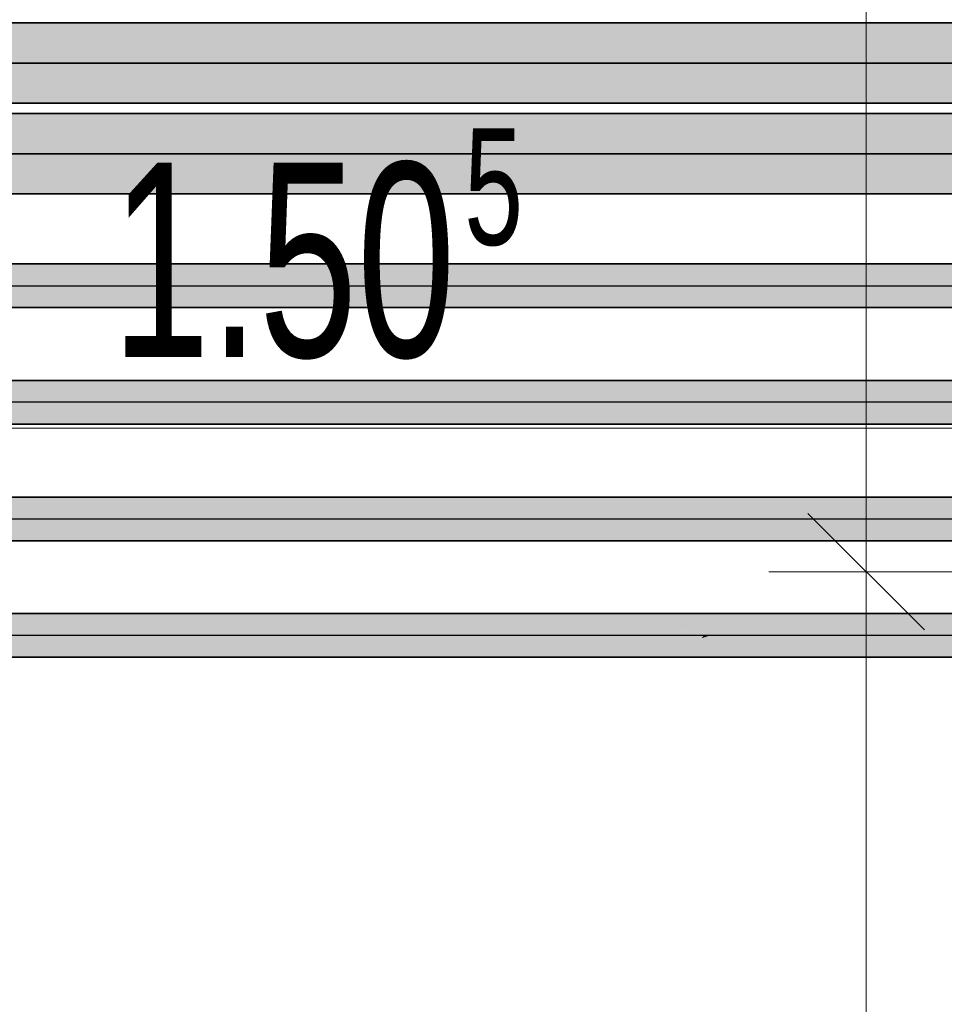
# Model space of a CAD drawing. Extents: x -459 to 541, y -543 to 550.
# Tile 307 of 577: x 9 to 23, y 365 to 380. Entities that reach past the tile are written whole.
import ezdxf
from ezdxf.lldxf.tags import DXFTag

# ---------------------------------------------------------------- set-up
doc = ezdxf.new("R2010")
doc.units = 0
doc.layers.get('0').update_dxf_attribs({"lineweight": 35})
for name, color, linetype, lineweight in [('0-Shading', 7, 'Continuous', 35), ('5_UG-BESTAND', 7, 'Continuous', 25), ('5_UG-TEXT-MASS', 7, 'Continuous', 25)]:
    doc.layers.add(name, color=color, linetype=linetype, lineweight=lineweight)
for name, color, linetype, lineweight, true_color in [('H_Ruecklauf', 5, 'Continuous', 35, 0x0000ff), ('H_Vorlauf', 1, 'Continuous', 35, 0xff0000), ('Rohrleitung', 1, 'Continuous', 35, 0xff0000), ('Rohrleitung-Shading', 1, 'Continuous', 35, 0xff0000)]:
    doc.layers.add(name, color=color, linetype=linetype, lineweight=lineweight, true_color=true_color)
doc.styles.get("Standard").update_dxf_attribs({"font": 'arial.ttf'})
tags = doc.linetypes.add('STRICHPUNKT2', pattern=[12.7, 6.35, -3.175, 0, -3.175]).pattern_tags.tags
tags[10:11] = [DXFTag(74, 4), DXFTag(75, 0), DXFTag(340, '0'), DXFTag(46, 0.0), DXFTag(50, 0.0), DXFTag(44, 0.0), DXFTag(45, 0.0)]
tags[8:9] = [DXFTag(74, 4), DXFTag(75, 0), DXFTag(340, '0'), DXFTag(46, 0.0), DXFTag(50, 0.0), DXFTag(44, 0.0), DXFTag(45, 0.0)]
tags[6:7] = [DXFTag(74, 4), DXFTag(75, 0), DXFTag(340, '0'), DXFTag(46, 0.0), DXFTag(50, 0.0), DXFTag(44, 0.0), DXFTag(45, 0.0)]
tags[4:5] = [DXFTag(74, 4), DXFTag(75, 0), DXFTag(340, '0'), DXFTag(46, 0.0), DXFTag(50, 0.0), DXFTag(44, 0.0), DXFTag(45, 0.0)]
tags = doc.linetypes.add('STRICHPUNKT2_S5', pattern=[0.01, 0.008, -0.001, 0, -0.001]).pattern_tags.tags
tags[10:11] = [DXFTag(74, 4), DXFTag(75, 0), DXFTag(340, '0'), DXFTag(46, 1.0), DXFTag(50, 0.0), DXFTag(44, 0.0), DXFTag(45, 0.0)]
tags[8:9] = [DXFTag(74, 4), DXFTag(75, 0), DXFTag(340, '0'), DXFTag(46, 1.0), DXFTag(50, 0.0), DXFTag(44, 0.0), DXFTag(45, 0.0)]
tags[6:7] = [DXFTag(74, 4), DXFTag(75, 0), DXFTag(340, '0'), DXFTag(46, 1.0), DXFTag(50, 0.0), DXFTag(44, 0.0), DXFTag(45, 0.0)]
tags[4:5] = [DXFTag(74, 4), DXFTag(75, 0), DXFTag(340, '0'), DXFTag(46, 1.0), DXFTag(50, 0.0), DXFTag(44, 0.0), DXFTag(45, 0.0)]

# ---------------------------------------------------------------- blocks, each defined once
blk = doc.blocks.new('Shading-A07ALAKV1N', base_point=(152.569, 260.296))
at = {"layer": '0-Shading', "color": 174, "true_color": 0x0000a0}
for points in [[(42.061, 379.789), (42.177, 379.82), (5.597, 379.789), (5.597, 379.82)], [(5.597, 379.743), (41.888, 379.743), (5.597, 379.789), (42.061, 379.789)], [(41.867, 379.737), (41.888, 379.743), (5.597, 379.737), (5.597, 379.743)], [(5.597, 378.58), (42.177, 378.58), (5.605, 378.588), (42.149, 378.588)], [(128.24, 378.588), (127.772, 378.656), (5.605, 378.588), (5.646, 378.626)], [(127.719, 378.664), (5.917, 378.664), (127.772, 378.656), (5.646, 378.626)]]:
    blk.add_solid(points, dxfattribs=at)
at = {"layer": '0-Shading', "color": 172, "true_color": 0x0000d9}
for points in [[(41.867, 379.737), (5.597, 379.737), (41.729, 379.6), (5.597, 379.6)], [(5.597, 379.6), (5.597, 379.51), (128.739, 379.6), (128.412, 379.51)], [(127.535, 378.89), (6.098, 378.89), (127.719, 378.664), (5.917, 378.664)]]:
    blk.add_solid(points, dxfattribs=at)
at = {"layer": '0-Shading', "color": 5, "true_color": 0x0000fa}
for points in [[(128.412, 379.51), (5.597, 379.51), (127.789, 379.2), (5.814, 379.2)], [(127.789, 379.2), (5.814, 379.2), (127.535, 378.89), (6.098, 378.89)]]:
    blk.add_solid(points, dxfattribs=at)
blk = doc.blocks.new('Shading-A07ALAKX1N', base_point=(152.549, 262.235))
at = {"layer": '0-Shading', "color": 14, "true_color": 0xa00000}
for points in [[(128.065, 378.42), (5.622, 378.42), (127.403, 378.352)], [(6.421, 378.337), (127.361, 378.348), (5.622, 378.42), (127.403, 378.352)], [(127.361, 378.348), (6.421, 378.337), (127.258, 378.337)], [(44.754, 377.264), (8.081, 377.264), (44.63, 377.18), (7.482, 377.18)]]:
    blk.add_solid(points, dxfattribs=at)
at = {"layer": '0-Shading', "color": 12, "true_color": 0xd90000}
for points in [[(126.468, 378.12), (127.258, 378.337), (7.266, 378.12), (6.421, 378.337)], [(126.432, 378.11), (126.468, 378.12), (7.304, 378.11), (7.266, 378.12)], [(125.642, 377.384), (125.555, 377.49), (8.177, 377.384), (8.263, 377.49)], [(125.739, 377.264), (125.642, 377.384), (8.081, 377.264), (8.177, 377.384)]]:
    blk.add_solid(points, dxfattribs=at)
at = {"layer": '0-Shading', "color": 1, "true_color": 0xfa0000}
for points in [[(126.432, 378.11), (7.304, 378.11), (125.809, 377.8), (7.978, 377.8)], [(125.809, 377.8), (7.978, 377.8), (125.555, 377.49), (8.263, 377.49)]]:
    blk.add_solid(points, dxfattribs=at)
blk = doc.blocks.new('Shading-A07ALANN1N', base_point=(9.621, 376.1))
at = {"layer": 'Rohrleitung-Shading', "color": 12, "true_color": 0xd90000}
for points in [[(7.219, 376.1), (7.896, 375.763), (9.116, 376.1), (10.023, 375.763)], [(9.116, 376.1), (10.023, 375.763), (9.621, 376.1), (10.933, 375.763)], [(9.621, 376.1), (9.831, 376.046), (42.68, 376.1), (42.68, 376.046)], [(9.831, 376.046), (10.933, 375.763), (42.68, 376.046), (42.68, 375.763)], [(7.896, 375.763), (8.114, 375.426), (10.023, 375.763), (10.055, 375.426)], [(10.023, 375.763), (10.055, 375.426), (10.933, 375.763), (10.663, 375.426)], [(10.663, 375.426), (42.68, 375.426), (10.933, 375.763), (42.68, 375.763)]]:
    blk.add_solid(points, dxfattribs=at)
blk = doc.blocks.new('Shading-A07ALANR1N', base_point=(13.715, 373.963))
at = {"layer": 'Rohrleitung-Shading', "color": 12, "true_color": 0xd90000}
for points in [[(9.611, 374.3), (6.616, 374.3), (10.289, 373.963), (7.128, 373.963)], [(10.289, 373.963), (12.532, 373.963), (9.611, 374.3), (11.625, 374.3)], [(11.625, 374.3), (12.532, 373.963), (12.404, 374.3), (13.715, 373.963)], [(13.715, 373.963), (43.777, 373.963), (12.404, 374.3), (43.777, 374.3)], [(10.289, 373.963), (7.128, 373.963), (10.507, 373.626), (7.495, 373.626)], [(10.507, 373.626), (12.564, 373.626), (10.289, 373.963), (12.532, 373.963)], [(12.532, 373.963), (12.564, 373.626), (13.715, 373.963), (13.446, 373.626)], [(13.446, 373.626), (43.777, 373.626), (13.715, 373.963), (43.777, 373.963)]]:
    blk.add_solid(points, dxfattribs=at)
blk = doc.blocks.new('Shading-A07ALANT1N', base_point=(62.769, 372.5))
at = {"layer": 'Rohrleitung-Shading', "color": 12, "true_color": 0xd90000}
for points in [[(2.829, 372.163), (9.474, 372.163), (2.739, 372.5), (8.962, 372.5)], [(8.962, 372.5), (9.474, 372.163), (12.003, 372.5), (12.681, 372.163)], [(12.003, 372.5), (12.681, 372.163), (14.134, 372.5), (15.041, 372.163)], [(14.134, 372.5), (15.041, 372.163), (15.186, 372.5), (16.498, 372.163)], [(62.769, 372.5), (15.186, 372.5), (62.801, 372.451)], [(62.801, 372.451), (15.186, 372.5), (62.991, 372.163), (16.498, 372.163)], [(-83.255, 371.826), (9.84, 371.826), (-83.255, 372.163), (9.474, 372.163)], [(9.474, 372.163), (9.84, 371.826), (12.681, 372.163), (12.899, 371.826)], [(12.681, 372.163), (12.899, 371.826), (15.041, 372.163), (15.073, 371.826)], [(15.041, 372.163), (15.073, 371.826), (16.498, 372.163), (16.228, 371.826)], [(16.498, 372.163), (16.228, 371.826), (63.102, 372.088), (63.102, 371.826)], [(16.498, 372.163), (63.102, 372.088), (62.991, 372.163)]]:
    blk.add_solid(points, dxfattribs=at)
blk = doc.blocks.new('Shading-A07ALANV1N', base_point=(17.969, 370.7))
at = {"layer": 'Rohrleitung-Shading', "color": 12, "true_color": 0xd90000}
for points in [[(11.819, 370.363), (11.308, 370.7), (7.943, 370.363), (7.897, 370.7)], [(14.396, 370.7), (11.308, 370.7), (15.073, 370.363), (11.819, 370.363)], [(15.073, 370.363), (17.55, 370.363), (14.396, 370.7), (16.643, 370.7)], [(16.643, 370.7), (17.55, 370.363), (17.969, 370.7), (19.28, 370.363)], [(17.969, 370.7), (19.166, 370.393), (64.199, 370.363), (19.378, 370.363)], [(17.969, 370.7), (64.199, 370.363), (64.199, 370.7)], [(12.186, 370.026), (11.819, 370.363), (7.808, 370.026), (7.943, 370.363)], [(15.073, 370.363), (11.819, 370.363), (15.291, 370.026), (12.186, 370.026)], [(15.291, 370.026), (17.582, 370.026), (15.073, 370.363), (17.55, 370.363)], [(17.55, 370.363), (17.582, 370.026), (19.28, 370.363), (19.011, 370.026)], [(19.247, 370.322), (19.011, 370.026), (64.199, 370.363), (64.199, 370.026)], [(19.166, 370.393), (19.28, 370.363), (19.378, 370.363)], [(19.247, 370.322), (64.199, 370.363), (19.378, 370.363)], [(19.28, 370.363), (19.247, 370.322), (19.378, 370.363)]]:
    blk.add_solid(points, dxfattribs=at)
blk = doc.blocks.new('Referenz-A07ALAR41N', base_point=(-170.808, 0))
at = {"layer": '5_UG-BESTAND', "color": 0, "linetype": 'STRICHPUNKT2_S5', "lineweight": 13, "ltscale": 0.13}
blk.add_line((21.784, 323.748), (21.784, 386.977), dxfattribs=at)
at = {"layer": '5_UG-TEXT-MASS', "color": 0, "lineweight": 13}
for p, q in [((21.784, 371.348), (21.784, 386.977)), ((-1.77, 373.564), (10.108, 373.564)), ((10.108, 373.564), (28.364, 373.564)), ((22.684, 370.448), (20.884, 372.248)), ((21.784, 371.348), (20.284, 371.348)), ((21.784, 371.348), (23.284, 371.348)), ((21.784, 351.148), (21.784, 371.348))]:
    blk.add_line(p, q, dxfattribs=at)
at = {"layer": '5_UG-TEXT-MASS', "color": 0, "lineweight": -2, "attachment_point": 1}
for s, insert, char_height in [('{\\W0.65;\\fArial;5}', (15.583, 378.194), 1.8), ('{\\W0.65;\\fArial;1.50}', (10.145, 377.663), 3)]:
    blk.add_mtext(s, dxfattribs=dict(at, insert=insert, char_height=char_height))
blk = doc.blocks.new('Stahlrohr nach DIN 2448-A07ALBQ61N', base_point=(-86.855, 375.426))
at = {"color": 0, "linetype": 'ByBlock', "lineweight": -2, "ltscale": 0.35}
for p, q in [((42.68, 376.1), (-86.855, 376.1)), ((-86.855, 375.426), (42.68, 375.426))]:
    blk.add_line(p, q, dxfattribs=at)
at = {"color": 0, "linetype": 'STRICHPUNKT2', "lineweight": 25, "ltscale": 0.25}
blk.add_line((-86.855, 375.763), (42.68, 375.763), dxfattribs=at)
blk = doc.blocks.new('Stahlrohr nach DIN 2448-A07ALBS01N', base_point=(-85.055, 373.626))
at = {"color": 0, "linetype": 'ByBlock', "lineweight": -2, "ltscale": 0.35}
for p, q in [((43.777, 374.3), (-85.055, 374.3)), ((-85.055, 373.626), (43.777, 373.626))]:
    blk.add_line(p, q, dxfattribs=at)
at = {"color": 0, "linetype": 'STRICHPUNKT2', "lineweight": 25, "ltscale": 0.25}
blk.add_line((43.777, 373.963), (-85.055, 373.963), dxfattribs=at)
blk = doc.blocks.new('Stahlrohr nach DIN 2448-A07ALBS41N', base_point=(-83.255, 371.826))
at = {"color": 0, "linetype": 'ByBlock', "lineweight": -2, "ltscale": 0.35}
for p, q in [((63.102, 372.5), (-83.255, 372.5)), ((-83.255, 371.826), (63.102, 371.826))]:
    blk.add_line(p, q, dxfattribs=at)
at = {"color": 0, "linetype": 'STRICHPUNKT2', "lineweight": 25, "ltscale": 0.25}
blk.add_line((-83.255, 372.163), (63.102, 372.163), dxfattribs=at)
blk = doc.blocks.new('Stahlrohr nach DIN 2448-A07ALBS81N', base_point=(-81.455, 370.026))
at = {"color": 0, "linetype": 'ByBlock', "lineweight": -2, "ltscale": 0.35}
for p, q in [((64.199, 370.7), (-81.455, 370.7)), ((-81.455, 370.026), (64.199, 370.026))]:
    blk.add_line(p, q, dxfattribs=at)
at = {"color": 0, "linetype": 'STRICHPUNKT2', "lineweight": 25, "ltscale": 0.25}
blk.add_line((64.199, 370.363), (-81.455, 370.363), dxfattribs=at)
blk = doc.blocks.new('Rohr - 1703-A07ALBYQ1N', base_point=(5.029, 271.7))
at = {"color": 0, "linetype": 'ByBlock', "lineweight": -2, "ltscale": 0.35}
blk.add_line((5.029, 379.2), (160.069, 379.2), dxfattribs=at)
blk = doc.blocks.new('Rohr - 1703-A07ALBYU1N', base_point=(3.029, 272.492))
at = {"color": 0, "linetype": 'ByBlock', "lineweight": -2, "ltscale": 0.35}
blk.add_line((3.029, 377.8), (155.069, 377.8), dxfattribs=at)
blk = doc.blocks.new('Geometrie-A07ALC2E1N', base_point=(-101.251, 241.343))
at = {"layer": 'H_Ruecklauf', "lineweight": -2}
for p, q in [((159.139, 379.82), (5.597, 379.82)), ((5.597, 378.58), (159.139, 378.58))]:
    blk.add_line(p, q, dxfattribs=at)
blk = doc.blocks.new('Geometrie-A07ALC2G1N', base_point=(-101.131, 241.343))
at = {"layer": 'H_Vorlauf', "lineweight": -2}
for p, q in [((154.139, 378.42), (3.597, 378.42)), ((3.597, 377.18), (154.139, 377.18))]:
    blk.add_line(p, q, dxfattribs=at)

msp = doc.modelspace()

# ---------------------------------------------------------------- block references
at = {"color": 251, "lineweight": 25, "ltscale": 0.25, "true_color": 0x585858}
msp.add_blockref('Referenz-A07ALAR41N', (-170.808, 0), dxfattribs=at)
for name, p in [('Shading-A07ALAKV1N', (152.569, 260.296)), ('Shading-A07ALAKX1N', (152.549, 262.235))]:
    msp.add_blockref(name, p)
at = {"linetype": 'Continuous', "ltscale": 0.35}
for name, p in [('Geometrie-A07ALC2E1N', (-101.251, 241.343)), ('Geometrie-A07ALC2G1N', (-101.131, 241.343))]:
    msp.add_blockref(name, p, dxfattribs=at)
at = {"layer": 'H_Ruecklauf', "ltscale": 0.35}
msp.add_blockref('Rohr - 1703-A07ALBYQ1N', (5.029, 271.7), dxfattribs=at)
at = {"layer": 'H_Vorlauf', "ltscale": 0.35}
msp.add_blockref('Rohr - 1703-A07ALBYU1N', (3.029, 272.492), dxfattribs=at)
at = {"layer": 'Rohrleitung'}
for name, p in [('Shading-A07ALANN1N', (9.621, 376.1)), ('Shading-A07ALANR1N', (13.715, 373.963)), ('Shading-A07ALANT1N', (62.769, 372.5)), ('Shading-A07ALANV1N', (17.969, 370.7))]:
    msp.add_blockref(name, p, dxfattribs=at)
at = {"layer": 'Rohrleitung', "ltscale": 0.35}
for name, p in [('Stahlrohr nach DIN 2448-A07ALBQ61N', (-86.855, 375.426)), ('Stahlrohr nach DIN 2448-A07ALBS01N', (-85.055, 373.626)), ('Stahlrohr nach DIN 2448-A07ALBS41N', (-83.255, 371.826)), ('Stahlrohr nach DIN 2448-A07ALBS81N', (-81.455, 370.026))]:
    msp.add_blockref(name, p, dxfattribs=at)

doc.saveas('drawing.dxf')
